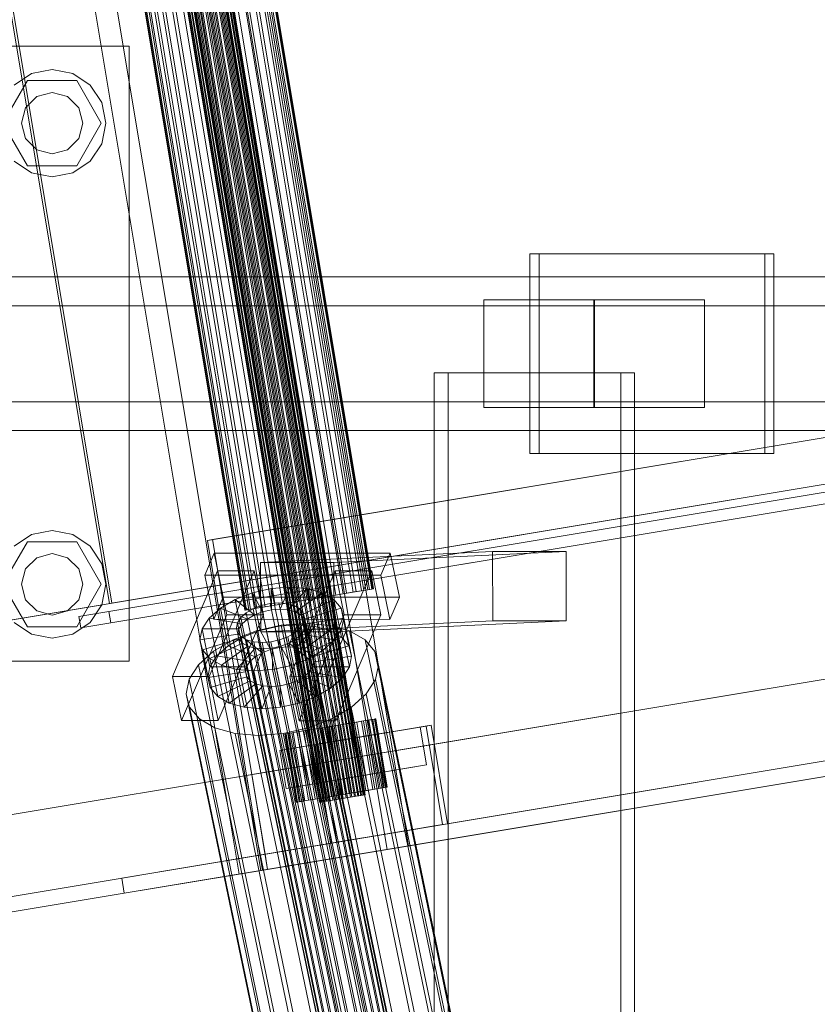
# Model space of a CAD drawing. Header units: millimetres. Extents: x -2233 to 61924, y -68080 to 6847.
# Tile 517 of 656: x 19079 to 19287, y -17739 to -17483. Entities that reach past the tile are written whole.
import ezdxf

# ---------------------------------------------------------------- set-up
doc = ezdxf.new("R2010")
doc.units = ezdxf.units.MM
doc.layers.add('superior_C02', color=7, linetype='Continuous', lineweight=0)
doc.layers.add('superior_C10', color=7, linetype='Continuous', lineweight=0)

msp = doc.modelspace()

# ---------------------------------------------------------------- linework, layer by layer
at = {"layer": 'superior_C02'}
for p, q in [((18947.51, -17490), (19107.51, -17490)), ((19107.51, -17490), (19107.51, -17650)), ((19077.61, -17500.101), (19082.152, -17497.066)), ((19082.152, -17497.066), (19087.51, -17496)), ((19087.51, -17496), (19092.867, -17497.066)), ((19092.867, -17497.066), (19097.409, -17500.101)), ((19074.71, -17510), (19081.11, -17498.915)), ((19081.11, -17498.915), (19093.91, -17498.915)), ((19093.91, -17498.915), (19100.31, -17510)), ((19083.51, -17503.072), (19087.51, -17502)), ((19087.51, -17502), (19091.51, -17503.072)), ((19097.409, -17500.101), (19100.444, -17504.642)), ((19080.581, -17506), (19083.51, -17503.072)), ((19091.51, -17503.072), (19094.438, -17506)), ((19100.444, -17504.642), (19101.51, -17510)), ((19079.51, -17510), (19080.581, -17506)), ((19094.438, -17506), (19095.51, -17510)), ((19081.11, -17521.085), (19074.71, -17510)), ((19080.581, -17514), (19079.51, -17510)), ((19100.31, -17510), (19093.91, -17521.085)), ((19095.51, -17510), (19094.438, -17514)), ((19101.51, -17510), (19100.444, -17515.358)), ((19083.51, -17516.928), (19080.581, -17514)), ((19094.438, -17514), (19091.51, -17516.928)), ((19087.51, -17518), (19083.51, -17516.928)), ((19091.51, -17516.928), (19087.51, -17518)), ((19100.444, -17515.358), (19097.409, -17519.899)), ((19082.152, -17522.934), (19077.61, -17519.899)), ((19097.409, -17519.899), (19092.867, -17522.934)), ((19093.91, -17521.085), (19081.11, -17521.085)), ((19087.51, -17524), (19082.152, -17522.934)), ((19092.867, -17522.934), (19087.51, -17524)), ((19272.888, -17544), (19211.797, -17544)), ((19211.797, -17544), (19211.797, -17596)), ((19214.181, -17544), (19211.797, -17544)), ((19214.181, -17596), (19214.181, -17544)), ((19214.181, -17544), (19275.272, -17544)), ((19272.888, -17596), (19272.888, -17544)), ((19272.888, -17544), (19275.272, -17544)), ((19275.272, -17544), (19275.272, -17596)), ((19339.287, -17550), (18193.828, -17550)), ((18205.75, -17550), (19351.209, -17550)), ((19394.427, -17550), (18248.967, -17550)), ((18263.87, -17550), (19409.329, -17550)), ((19228.481, -17556), (19199.844, -17556)), ((19199.844, -17556), (19199.844, -17584)), ((19228.62, -17556), (19199.844, -17556)), ((19228.481, -17584), (19228.481, -17556)), ((19228.481, -17556), (19257.256, -17556)), ((19228.62, -17584), (19228.62, -17556)), ((19228.62, -17556), (19257.256, -17556)), ((19257.256, -17556), (19257.256, -17584)), ((19338.593, -17557.5), (18249.764, -17557.5)), ((18263.073, -17557.5), (19351.903, -17557.5)), ((19235.427, -17575), (19186.936, -17575)), ((19186.936, -17575), (19186.936, -18425)), ((19190.513, -17575), (19186.936, -17575)), ((19190.513, -18425), (19190.513, -17575)), ((19190.513, -17575), (19239.004, -17575)), ((19235.427, -18425), (19235.427, -17575)), ((19235.427, -17575), (19239.004, -17575)), ((19239.004, -17575), (19239.004, -18425)), ((18249.764, -17582.5), (19338.593, -17582.5)), ((18263.073, -17582.5), (19351.903, -17582.5)), ((19199.844, -17584), (19228.481, -17584)), ((19199.844, -17584), (19228.62, -17584)), ((19257.256, -17584), (19228.481, -17584)), ((19257.256, -17584), (19228.62, -17584)), ((18193.828, -17590), (19339.287, -17590)), ((18205.75, -17590), (19351.209, -17590)), ((18248.967, -17590), (19394.427, -17590)), ((18263.87, -17590), (19409.329, -17590)), ((19211.797, -17596), (19272.888, -17596)), ((19211.797, -17596), (19214.181, -17596)), ((19275.272, -17596), (19214.181, -17596)), ((19275.272, -17596), (19272.888, -17596)), ((19077.61, -17620.101), (19082.152, -17617.066)), ((19082.152, -17617.066), (19087.51, -17616)), ((19087.51, -17616), (19092.867, -17617.066)), ((19092.867, -17617.066), (19097.409, -17620.101)), ((19074.71, -17630), (19081.11, -17618.915)), ((19081.11, -17618.915), (19093.91, -17618.915)), ((19093.91, -17618.915), (19100.31, -17630)), ((19097.409, -17620.101), (19100.444, -17624.642)), ((19083.51, -17623.072), (19087.51, -17622)), ((19087.51, -17622), (19091.51, -17623.072)), ((19129.658, -17621.857), (19127.21, -17627.592)), ((19132.039, -17633.325), (19129.658, -17621.857)), ((19129.658, -17621.857), (19175.477, -17621.914)), ((19202.119, -17621.488), (19141.726, -17624.356)), ((19160.817, -17624.356), (19221.21, -17621.488)), ((19173.029, -17627.65), (19175.477, -17621.914)), ((19175.477, -17621.914), (19177.857, -17633.382)), ((19202.195, -17639.486), (19202.119, -17621.488)), ((19202.119, -17621.488), (19221.21, -17621.488)), ((19221.21, -17621.488), (19221.286, -17639.486)), ((19080.581, -17626), (19083.51, -17623.072)), ((19091.51, -17623.072), (19094.438, -17626)), ((19100.444, -17624.642), (19101.51, -17630)), ((19160.817, -17624.356), (19141.726, -17624.356)), ((19141.726, -17624.356), (19141.802, -17642.354)), ((19160.893, -17642.354), (19160.817, -17624.356)), ((19079.51, -17630), (19080.581, -17626)), ((19094.438, -17626), (19095.51, -17630)), ((19130.564, -17626.449), (19118.813, -17653.98)), ((19173.029, -17627.65), (19127.21, -17627.592)), ((19127.21, -17627.592), (19129.591, -17639.061)), ((19128.359, -17653.992), (19140.109, -17626.461)), ((19132.944, -17637.917), (19130.564, -17626.449)), ((19130.564, -17626.449), (19140.109, -17626.461)), ((19140.109, -17626.461), (19142.489, -17637.929)), ((19161.109, -17626.487), (19149.359, -17654.019)), ((19158.904, -17654.031), (19170.655, -17626.499)), ((19163.489, -17637.955), (19161.109, -17626.487)), ((19161.109, -17626.487), (19170.655, -17626.499)), ((19170.655, -17626.499), (19173.035, -17637.967)), ((19175.409, -17639.118), (19173.029, -17627.65)), ((19081.11, -17641.085), (19074.71, -17630)), ((19080.581, -17634), (19079.51, -17630)), ((19100.31, -17630), (19093.91, -17641.085)), ((19095.51, -17630), (19094.438, -17634)), ((19101.51, -17630), (19100.444, -17635.358)), ((19135.124, -17633.91), (19139.619, -17632.183)), ((19139.619, -17632.183), (19144.458, -17631.1)), ((19139.619, -17632.183), (19142.272, -17637.157)), ((19141.659, -17642.013), (19139.619, -17632.183)), ((19144.458, -17631.1), (19149.31, -17630.735)), ((19144.458, -17631.1), (19144.564, -17636.643)), ((19146.498, -17640.93), (19144.458, -17631.1)), ((19149.31, -17630.735), (19146.862, -17636.47)), ((19153.846, -17631.112), (19149.011, -17636.649)), ((19151.351, -17640.564), (19149.31, -17630.735)), ((19149.31, -17630.735), (19153.846, -17631.112)), ((19157.755, -17632.206), (19150.863, -17637.167)), ((19155.886, -17640.942), (19153.846, -17631.112)), ((19153.846, -17631.112), (19157.755, -17632.206)), ((19159.796, -17642.036), (19157.755, -17632.206)), ((19157.755, -17632.206), (19160.772, -17633.943)), ((19083.51, -17636.928), (19080.581, -17634)), ((19094.438, -17634), (19091.51, -17636.928)), ((19100.444, -17635.358), (19097.409, -17639.899)), ((19129.591, -17639.061), (19132.039, -17633.325)), ((19131.278, -17636.164), (19135.124, -17633.91)), ((19177.857, -17633.382), (19132.039, -17633.325)), ((19135.124, -17633.91), (19140.142, -17637.975)), ((19137.164, -17643.74), (19135.124, -17633.91)), ((19139.802, -17636.336), (19141.932, -17635.518)), ((19141.932, -17635.518), (19144.224, -17635.005)), ((19186.307, -17849.317), (19141.932, -17635.518)), ((19144.224, -17635.005), (19146.522, -17634.832)), ((19188.599, -17848.804), (19144.224, -17635.005)), ((19146.522, -17634.832), (19148.671, -17635.011)), ((19190.898, -17848.631), (19146.522, -17634.832)), ((19148.671, -17635.011), (19150.523, -17635.529)), ((19193.046, -17848.809), (19148.671, -17635.011)), ((19150.523, -17635.529), (19151.952, -17636.352)), ((19194.898, -17849.328), (19150.523, -17635.529)), ((19160.772, -17633.943), (19152.292, -17637.99)), ((19162.813, -17643.772), (19160.772, -17633.943)), ((19160.772, -17633.943), (19162.691, -17636.203)), ((19177.857, -17633.382), (19175.409, -17639.118)), ((19087.51, -17638), (19083.51, -17636.928)), ((19091.51, -17636.928), (19087.51, -17638)), ((19121.193, -17665.449), (19132.944, -17637.917)), ((19128.344, -17638.79), (19131.278, -17636.164)), ((19142.489, -17637.929), (19130.739, -17665.461)), ((19131.278, -17636.164), (19138.321, -17639.042)), ((19133.318, -17645.994), (19131.278, -17636.164)), ((19142.489, -17637.929), (19132.944, -17637.917)), ((19136.591, -17638.648), (19137.981, -17637.404)), ((19137.981, -17637.404), (19139.802, -17636.336)), ((19182.356, -17851.202), (19137.981, -17637.404)), ((19140.142, -17637.975), (19138.321, -17639.042)), ((19184.178, -17850.135), (19139.802, -17636.336)), ((19142.272, -17637.157), (19140.142, -17637.975)), ((19140.142, -17637.975), (19142.183, -17647.804)), ((19144.564, -17636.643), (19142.272, -17637.157)), ((19142.272, -17637.157), (19144.312, -17646.986)), ((19146.862, -17636.47), (19144.564, -17636.643)), ((19144.564, -17636.643), (19146.604, -17646.473)), ((19146.862, -17636.47), (19148.903, -17646.3)), ((19149.011, -17636.649), (19146.862, -17636.47)), ((19149.011, -17636.649), (19151.051, -17646.479)), ((19150.863, -17637.167), (19149.011, -17636.649)), ((19150.863, -17637.167), (19152.903, -17646.997)), ((19152.292, -17637.99), (19150.863, -17637.167)), ((19151.739, -17665.487), (19163.489, -17637.955)), ((19151.952, -17636.352), (19152.861, -17637.422)), ((19196.327, -17850.15), (19151.952, -17636.352)), ((19152.292, -17637.99), (19154.332, -17647.82)), ((19153.201, -17639.061), (19152.292, -17637.99)), ((19152.861, -17637.422), (19153.187, -17638.668)), ((19197.236, -17851.221), (19152.861, -17637.422)), ((19162.691, -17636.203), (19153.201, -17639.061)), ((19173.035, -17637.967), (19161.284, -17665.499)), ((19164.732, -17646.033), (19162.691, -17636.203)), ((19162.691, -17636.203), (19163.381, -17638.834)), ((19173.035, -17637.967), (19163.489, -17637.955)), ((19082.152, -17642.934), (19077.61, -17639.899)), ((19097.409, -17639.899), (19092.867, -17642.934)), ((19126.523, -17641.61), (19128.344, -17638.79)), ((19128.344, -17638.79), (19136.931, -17640.286)), ((19130.385, -17648.62), (19128.344, -17638.79)), ((19129.591, -17639.061), (19175.409, -17639.118)), ((19135.451, -17641.32), (19135.728, -17639.983)), ((19135.728, -17639.983), (19136.591, -17638.648)), ((19180.104, -17853.782), (19135.728, -17639.983)), ((19136.931, -17640.286), (19136.068, -17641.622)), ((19180.967, -17852.446), (19136.591, -17638.648)), ((19138.321, -17639.042), (19136.931, -17640.286)), ((19136.931, -17640.286), (19138.971, -17650.116)), ((19138.321, -17639.042), (19140.361, -17648.872)), ((19140.642, -17642.107), (19147.11, -17640.659)), ((19202.195, -17639.486), (19141.802, -17642.354)), ((19151.351, -17640.564), (19146.498, -17640.93)), ((19147.11, -17640.659), (19153.597, -17640.17)), ((19185.365, -17824.968), (19147.11, -17640.659)), ((19148.903, -17646.3), (19151.351, -17640.564)), ((19155.886, -17640.942), (19151.351, -17640.564)), ((19152.91, -17640.005), (19152.047, -17641.341)), ((19153.187, -17638.668), (19152.91, -17640.005)), ((19152.91, -17640.005), (19197.285, -17853.804)), ((19197.563, -17852.467), (19153.187, -17638.668)), ((19153.201, -17639.061), (19155.241, -17648.891)), ((19153.528, -17640.307), (19153.201, -17639.061)), ((19153.25, -17641.643), (19153.528, -17640.307)), ((19163.381, -17638.834), (19153.528, -17640.307)), ((19153.528, -17640.307), (19155.568, -17650.137)), ((19153.597, -17640.17), (19159.661, -17640.674)), ((19191.852, -17824.479), (19153.597, -17640.17)), ((19159.661, -17640.674), (19164.887, -17642.137)), ((19197.915, -17824.984), (19159.661, -17640.674)), ((19221.286, -17639.486), (19160.893, -17642.354)), ((19163.381, -17638.834), (19162.795, -17641.655)), ((19165.422, -17648.664), (19163.381, -17638.834)), ((19221.286, -17639.486), (19202.195, -17639.486)), ((19093.91, -17641.085), (19081.11, -17641.085)), ((19087.51, -17644), (19082.152, -17642.934)), ((19092.867, -17642.934), (19087.51, -17644)), ((19125.937, -17644.431), (19126.523, -17641.61)), ((19125.937, -17644.431), (19135.791, -17642.958)), ((19126.523, -17641.61), (19136.068, -17641.622)), ((19128.563, -17651.44), (19126.523, -17641.61)), ((19134.632, -17644.416), (19140.642, -17642.107)), ((19135.777, -17642.566), (19135.451, -17641.32)), ((19179.826, -17855.119), (19135.451, -17641.32)), ((19136.686, -17643.637), (19135.777, -17642.566)), ((19180.153, -17856.365), (19135.777, -17642.566)), ((19136.068, -17641.622), (19135.791, -17642.958)), ((19135.791, -17642.958), (19136.117, -17644.204)), ((19135.791, -17642.958), (19137.831, -17652.788)), ((19136.068, -17641.622), (19138.108, -17651.452)), ((19141.659, -17642.013), (19137.164, -17643.74)), ((19178.896, -17826.416), (19140.642, -17642.107)), ((19146.498, -17640.93), (19141.659, -17642.013)), ((19144.312, -17646.986), (19141.659, -17642.013)), ((19141.802, -17642.354), (19160.893, -17642.354)), ((19146.604, -17646.473), (19146.498, -17640.93)), ((19150.657, -17642.585), (19148.836, -17643.652)), ((19152.047, -17641.341), (19150.657, -17642.585)), ((19195.033, -17856.383), (19150.657, -17642.585)), ((19150.997, -17644.223), (19152.387, -17642.979)), ((19151.051, -17646.479), (19155.886, -17640.942)), ((19196.422, -17855.139), (19152.047, -17641.341)), ((19152.387, -17642.979), (19153.25, -17641.643)), ((19160.974, -17644.475), (19152.387, -17642.979)), ((19152.387, -17642.979), (19154.427, -17652.809)), ((19152.903, -17646.997), (19159.796, -17642.036)), ((19153.25, -17641.643), (19162.795, -17641.655)), ((19155.29, -17651.473), (19153.25, -17641.643)), ((19159.796, -17642.036), (19155.886, -17640.942)), ((19162.813, -17643.772), (19159.796, -17642.036)), ((19162.795, -17641.655), (19160.974, -17644.475)), ((19162.795, -17641.655), (19164.836, -17651.485)), ((19164.887, -17642.137), (19168.92, -17644.459)), ((19203.142, -17826.446), (19164.887, -17642.137)), ((19126.627, -17647.062), (19125.937, -17644.431)), ((19127.977, -17654.261), (19125.937, -17644.431)), ((19126.627, -17647.062), (19136.117, -17644.204)), ((19128.546, -17649.322), (19137.026, -17645.275)), ((19129.491, -17647.428), (19134.632, -17644.416)), ((19137.164, -17643.74), (19133.318, -17645.994)), ((19172.887, -17828.725), (19134.632, -17644.416)), ((19136.117, -17644.204), (19137.026, -17645.275)), ((19136.117, -17644.204), (19138.158, -17654.034)), ((19138.115, -17644.459), (19136.686, -17643.637)), ((19181.062, -17857.435), (19136.686, -17643.637)), ((19137.026, -17645.275), (19138.456, -17646.098)), ((19137.026, -17645.275), (19139.067, -17655.105)), ((19142.183, -17647.804), (19137.164, -17643.74)), ((19139.967, -17644.978), (19138.115, -17644.459)), ((19182.491, -17858.258), (19138.115, -17644.459)), ((19142.116, -17645.156), (19139.967, -17644.978)), ((19184.343, -17858.776), (19139.967, -17644.978)), ((19144.414, -17644.983), (19142.116, -17645.156)), ((19186.491, -17858.955), (19142.116, -17645.156)), ((19146.706, -17644.47), (19144.414, -17644.983)), ((19188.79, -17858.782), (19144.414, -17644.983)), ((19148.836, -17643.652), (19146.706, -17644.47)), ((19191.082, -17858.269), (19146.706, -17644.47)), ((19147.046, -17646.108), (19149.176, -17645.29)), ((19193.211, -17857.451), (19148.836, -17643.652)), ((19149.176, -17645.29), (19150.997, -17644.223)), ((19154.195, -17649.355), (19149.176, -17645.29)), ((19149.176, -17645.29), (19151.216, -17655.12)), ((19158.04, -17647.101), (19150.997, -17644.223)), ((19150.997, -17644.223), (19153.038, -17654.053)), ((19154.332, -17647.82), (19162.813, -17643.772)), ((19160.974, -17644.475), (19158.04, -17647.101)), ((19163.014, -17654.305), (19160.974, -17644.475)), ((19164.732, -17646.033), (19162.813, -17643.772)), ((19168.92, -17644.459), (19171.486, -17647.481)), ((19207.175, -17828.768), (19168.92, -17644.459)), ((19125.569, -17650.939), (19129.491, -17647.428)), ((19128.546, -17649.322), (19126.627, -17647.062)), ((19128.667, -17656.892), (19126.627, -17647.062)), ((19167.746, -17831.737), (19129.491, -17647.428)), ((19133.318, -17645.994), (19130.385, -17648.62)), ((19131.563, -17651.059), (19138.456, -17646.098)), ((19140.361, -17648.872), (19133.318, -17645.994)), ((19135.472, -17652.153), (19140.307, -17646.616)), ((19138.456, -17646.098), (19140.307, -17646.616)), ((19138.456, -17646.098), (19140.496, -17655.927)), ((19140.008, -17652.53), (19142.456, -17646.795)), ((19140.307, -17646.616), (19142.456, -17646.795)), ((19140.307, -17646.616), (19142.348, -17656.446)), ((19140.361, -17648.872), (19142.183, -17647.804)), ((19142.183, -17647.804), (19144.312, -17646.986)), ((19142.456, -17646.795), (19144.754, -17646.622)), ((19142.456, -17646.795), (19144.496, -17656.624)), ((19144.312, -17646.986), (19146.604, -17646.473)), ((19144.754, -17646.622), (19147.046, -17646.108)), ((19144.86, -17652.165), (19144.754, -17646.622)), ((19144.754, -17646.622), (19146.795, -17656.451)), ((19146.604, -17646.473), (19148.903, -17646.3)), ((19149.699, -17651.082), (19147.046, -17646.108)), ((19147.046, -17646.108), (19149.087, -17655.938)), ((19148.903, -17646.3), (19151.051, -17646.479)), ((19151.051, -17646.479), (19152.903, -17646.997)), ((19152.903, -17646.997), (19154.332, -17647.82)), ((19158.04, -17647.101), (19154.195, -17649.355)), ((19154.332, -17647.82), (19155.241, -17648.891)), ((19155.241, -17648.891), (19164.732, -17646.033)), ((19160.08, -17656.931), (19158.04, -17647.101)), ((19165.422, -17648.664), (19164.732, -17646.033)), ((19171.486, -17647.481), (19172.408, -17650.998)), ((19209.74, -17831.79), (19171.486, -17647.481)), ((19107.51, -17650), (18947.51, -17650)), ((19123.134, -17654.709), (19125.569, -17650.939)), ((19163.824, -17835.248), (19125.569, -17650.939)), ((19131.563, -17651.059), (19128.546, -17649.322)), ((19130.586, -17659.152), (19128.546, -17649.322)), ((19130.385, -17648.62), (19128.563, -17651.44)), ((19138.971, -17650.116), (19130.385, -17648.62)), ((19135.472, -17652.153), (19131.563, -17651.059)), ((19133.603, -17660.889), (19131.563, -17651.059)), ((19138.108, -17651.452), (19138.971, -17650.116)), ((19138.971, -17650.116), (19140.361, -17648.872)), ((19154.195, -17649.355), (19149.699, -17651.082)), ((19156.235, -17659.184), (19154.195, -17649.355)), ((19155.241, -17648.891), (19155.568, -17650.137)), ((19155.568, -17650.137), (19155.29, -17651.473)), ((19155.568, -17650.137), (19165.422, -17648.664)), ((19164.836, -17651.485), (19165.422, -17648.664)), ((19172.408, -17650.998), (19171.625, -17654.769)), ((19210.663, -17835.307), (19172.408, -17650.998)), ((19128.563, -17651.44), (19127.977, -17654.261)), ((19137.831, -17652.788), (19127.977, -17654.261)), ((19138.108, -17651.452), (19128.563, -17651.44)), ((19140.008, -17652.53), (19135.472, -17652.153)), ((19137.512, -17661.983), (19135.472, -17652.153)), ((19137.831, -17652.788), (19138.108, -17651.452)), ((19138.158, -17654.034), (19137.831, -17652.788)), ((19144.86, -17652.165), (19140.008, -17652.53)), ((19142.048, -17662.36), (19140.008, -17652.53)), ((19149.699, -17651.082), (19144.86, -17652.165)), ((19146.901, -17661.995), (19144.86, -17652.165)), ((19151.739, -17660.912), (19149.699, -17651.082)), ((19154.427, -17652.809), (19153.038, -17654.053)), ((19155.29, -17651.473), (19154.427, -17652.809)), ((19154.427, -17652.809), (19163.014, -17654.305)), ((19164.836, -17651.485), (19155.29, -17651.473)), ((19163.014, -17654.305), (19164.836, -17651.485)), ((19128.359, -17653.992), (19118.813, -17653.98)), ((19118.813, -17653.98), (19121.193, -17665.449)), ((19122.351, -17658.48), (19123.134, -17654.709)), ((19161.389, -17839.018), (19123.134, -17654.709)), ((19127.977, -17654.261), (19128.667, -17656.892)), ((19130.739, -17665.461), (19128.359, -17653.992)), ((19138.158, -17654.034), (19128.667, -17656.892)), ((19139.067, -17655.105), (19130.586, -17659.152)), ((19140.496, -17655.927), (19133.603, -17660.889)), ((19139.067, -17655.105), (19138.158, -17654.034)), ((19140.496, -17655.927), (19139.067, -17655.105)), ((19142.348, -17656.446), (19140.496, -17655.927)), ((19149.087, -17655.938), (19146.795, -17656.451)), ((19151.216, -17655.12), (19149.087, -17655.938)), ((19149.087, -17655.938), (19151.739, -17660.912)), ((19158.904, -17654.031), (19149.359, -17654.019)), ((19149.359, -17654.019), (19151.739, -17665.487)), ((19153.038, -17654.053), (19151.216, -17655.12)), ((19151.216, -17655.12), (19156.235, -17659.184)), ((19153.038, -17654.053), (19160.08, -17656.931)), ((19161.284, -17665.499), (19158.904, -17654.031)), ((19160.08, -17656.931), (19163.014, -17654.305)), ((19171.625, -17654.769), (19169.189, -17658.539)), ((19171.625, -17654.769), (19209.88, -17839.078)), ((19123.273, -17661.997), (19122.351, -17658.48)), ((19160.605, -17842.789), (19122.351, -17658.48)), ((19128.667, -17656.892), (19130.586, -17659.152)), ((19142.348, -17656.446), (19137.512, -17661.983)), ((19144.496, -17656.624), (19142.048, -17662.36)), ((19144.496, -17656.624), (19142.348, -17656.446)), ((19146.795, -17656.451), (19144.496, -17656.624)), ((19146.795, -17656.451), (19146.901, -17661.995)), ((19156.235, -17659.184), (19160.08, -17656.931)), ((19169.189, -17658.539), (19165.268, -17662.05)), ((19207.444, -17842.848), (19169.189, -17658.539)), ((19130.586, -17659.152), (19133.603, -17660.889)), ((19133.603, -17660.889), (19137.512, -17661.983)), ((19146.901, -17661.995), (19151.739, -17660.912)), ((19151.739, -17660.912), (19156.235, -17659.184)), ((19125.838, -17665.019), (19123.273, -17661.997)), ((19161.528, -17846.306), (19123.273, -17661.997)), ((19137.512, -17661.983), (19142.048, -17662.36)), ((19142.048, -17662.36), (19146.901, -17661.995)), ((19165.268, -17662.05), (19160.127, -17665.062)), ((19203.522, -17846.359), (19165.268, -17662.05)), ((19121.193, -17665.449), (19130.739, -17665.461)), ((19129.872, -17667.341), (19125.838, -17665.019)), ((19164.093, -17849.328), (19125.838, -17665.019)), ((19151.739, -17665.487), (19161.284, -17665.499)), ((19160.127, -17665.062), (19154.117, -17667.371)), ((19198.382, -17849.371), (19160.127, -17665.062)), ((19135.098, -17668.803), (19129.872, -17667.341)), ((19168.126, -17851.65), (19129.872, -17667.341)), ((19141.161, -17669.308), (19135.098, -17668.803)), ((19173.353, -17853.113), (19135.098, -17668.803)), ((19147.648, -17668.819), (19141.161, -17669.308)), ((19154.117, -17667.371), (19147.648, -17668.819)), ((19185.903, -17853.128), (19147.648, -17668.819)), ((19192.372, -17851.68), (19154.117, -17667.371)), ((19179.416, -17853.617), (19141.161, -17669.308))]:
    msp.add_line(p, q, dxfattribs=at)
at = {"layer": 'superior_C10'}
for p, q in [((27735.825, -16196.098), (19035.825, -17646.098)), ((19036.495, -17645.987), (27736.495, -16195.987)), ((27712.824, -16199.932), (19012.824, -17649.932)), ((19013.494, -17649.82), (27713.494, -16199.82)), ((19127.921, -17618.583), (27635.764, -16200.609)), ((27637.104, -16200.386), (19129.261, -17618.36)), ((19094.471, -17638.351), (27679.177, -16207.567)), ((27686.993, -16206.264), (19102.287, -17637.049)), ((27667.901, -16207.419), (19102.41, -17635.001)), ((19103.08, -17634.889), (27668.571, -16207.307)), ((27679.67, -16210.526), (19094.964, -17641.311)), ((19102.78, -17640.008), (27687.486, -16209.224)), ((27797.008, -16236.591), (18962.499, -17709.009)), ((18961.159, -17709.232), (27795.668, -16236.814)), ((18938.828, -17712.954), (27773.337, -16240.536)), ((27774.677, -16240.313), (18940.167, -17712.731)), ((27798.451, -16257.64), (18963.941, -17730.058)), ((18942.28, -17733.668), (27776.79, -16261.25)), ((18964.599, -17734.004), (27799.108, -16261.586)), ((27799.778, -16261.474), (18965.269, -17733.892)), ((18966.609, -17733.669), (27801.118, -16261.251)), ((27777.447, -16265.196), (18942.938, -17737.614)), ((18944.277, -17737.391), (27778.787, -16264.972)), ((27649.41, -16282.48), (19141.566, -17700.454)), ((19142.906, -17700.231), (27650.749, -16282.257)), ((19100.663, -17255.119), (19174.642, -17698.997)), ((19180.225, -17698.066), (19106.245, -17254.189)), ((19136.211, -17705.402), (19062.231, -17261.525)), ((19067.814, -17260.594), (19141.794, -17704.471)), ((19091.523, -17271.849), (19160.571, -17686.135)), ((19091.873, -17271.791), (19160.921, -17686.077)), ((19092.622, -17271.666), (19161.67, -17685.952)), ((19092.994, -17271.604), (19162.041, -17685.89)), ((19093.772, -17271.475), (19162.82, -17685.76)), ((19094.151, -17271.411), (19163.199, -17685.697)), ((19094.93, -17271.282), (19163.978, -17685.567)), ((19095.302, -17271.22), (19164.349, -17685.505)), ((19096.051, -17271.095), (19165.098, -17685.38)), ((19096.401, -17271.037), (19165.448, -17685.322)), ((19097.091, -17270.922), (19166.138, -17685.207)), ((19097.406, -17270.869), (19166.453, -17685.154)), ((19098.011, -17270.768), (19167.058, -17685.054)), ((19098.279, -17270.724), (19167.326, -17685.009)), ((19098.775, -17270.641), (19167.823, -17684.926)), ((19098.986, -17270.606), (19168.033, -17684.891)), ((19099.355, -17270.544), (19168.402, -17684.83)), ((19099.5, -17270.52), (19168.547, -17684.806)), ((19099.727, -17270.482), (19168.774, -17684.768)), ((19099.801, -17270.47), (19168.848, -17684.755)), ((19099.877, -17270.457), (19168.925, -17684.743)), ((19088.047, -17272.429), (19157.094, -17686.714)), ((19088.123, -17272.416), (19157.171, -17686.702)), ((19157.245, -17686.689), (19088.197, -17272.404)), ((19088.424, -17272.366), (19157.472, -17686.651)), ((19088.569, -17272.342), (19157.617, -17686.627)), ((19088.938, -17272.28), (19157.986, -17686.566)), ((19089.149, -17272.245), (19158.196, -17686.531)), ((19089.645, -17272.162), (19158.693, -17686.448)), ((19089.913, -17272.118), (19158.961, -17686.403)), ((19090.518, -17272.017), (19159.566, -17686.302)), ((19090.833, -17271.964), (19159.881, -17686.25)), ((19118.926, -17320.506), (19170.712, -17631.221)), ((19119.136, -17320.472), (19170.921, -17631.186)), ((19119.353, -17320.435), (19171.139, -17631.149)), ((19105.336, -17322.771), (19157.122, -17633.486)), ((19106.389, -17322.596), (19158.175, -17633.31)), ((19108.511, -17322.242), (19160.296, -17632.956)), ((19109.503, -17322.077), (19161.288, -17632.791)), ((19111.458, -17321.751), (19163.244, -17632.465)), ((19112.351, -17321.602), (19164.136, -17632.316)), ((19114.064, -17321.317), (19165.85, -17632.031)), ((19114.824, -17321.19), (19166.609, -17631.904)), ((19116.23, -17320.956), (19168.016, -17631.67)), ((19116.827, -17320.856), (19168.612, -17631.57)), ((19117.872, -17320.682), (19169.657, -17631.396)), ((19118.283, -17320.614), (19170.068, -17631.328)), ((19088.359, -17325.601), (19140.145, -17636.315)), ((19088.956, -17325.502), (19140.741, -17636.216)), ((19090.362, -17325.267), (19142.148, -17635.981)), ((19091.121, -17325.141), (19142.907, -17635.855)), ((19092.835, -17324.855), (19144.621, -17635.569)), ((19093.728, -17324.706), (19145.514, -17635.42)), ((19095.683, -17324.38), (19147.469, -17635.094)), ((19096.675, -17324.215), (19148.461, -17634.929)), ((19098.797, -17323.861), (19150.582, -17634.575)), ((19099.85, -17323.686), (19151.635, -17634.4)), ((19102.056, -17323.318), (19153.842, -17634.032)), ((19103.13, -17323.139), (19154.915, -17633.853)), ((19085.833, -17326.022), (19137.618, -17636.736)), ((19086.05, -17325.986), (19137.836, -17636.7)), ((19138.045, -17636.665), (19086.26, -17325.951)), ((19086.903, -17325.844), (19138.689, -17636.558)), ((19087.314, -17325.775), (19139.1, -17636.489)), ((19102.41, -17635.001), (19053.091, -17339.082)), ((19053.761, -17338.971), (19103.08, -17634.889)), ((19138.114, -17679.74), (19575.375, -17606.863)), ((19576.715, -17606.64), (19139.454, -17679.516)), ((19127.921, -17618.583), (19129.261, -17618.36)), ((19141.566, -17700.454), (19127.921, -17618.583)), ((19129.261, -17618.36), (19142.906, -17700.231)), ((19580.167, -17627.354), (19142.906, -17700.231)), ((19579.485, -17631.523), (19142.224, -17704.4)), ((19143.564, -17704.176), (19580.825, -17631.299)), ((19160.296, -17632.956), (19157.122, -17633.486)), ((19158.175, -17633.31), (19161.288, -17632.791)), ((19163.244, -17632.465), (19160.296, -17632.956)), ((19161.288, -17632.791), (19164.136, -17632.316)), ((19165.85, -17632.031), (19163.244, -17632.465)), ((19164.136, -17632.316), (19166.609, -17631.904)), ((19168.016, -17631.67), (19165.85, -17632.031)), ((19166.609, -17631.904), (19168.612, -17631.57)), ((19169.657, -17631.396), (19168.016, -17631.67)), ((19168.612, -17631.57), (19170.068, -17631.328)), ((19170.712, -17631.221), (19169.657, -17631.396)), ((19170.068, -17631.328), (19170.921, -17631.186)), ((19171.139, -17631.149), (19170.712, -17631.221)), ((19170.921, -17631.186), (19171.139, -17631.149)), ((19102.41, -17635.001), (19103.08, -17634.889)), ((19105.613, -17706.446), (19542.874, -17633.569)), ((19144.621, -17635.569), (19142.148, -17635.981)), ((19142.907, -17635.855), (19145.514, -17635.42)), ((19147.469, -17635.094), (19144.621, -17635.569)), ((19145.514, -17635.42), (19148.461, -17634.929)), ((19150.582, -17634.575), (19147.469, -17635.094)), ((19148.461, -17634.929), (19151.635, -17634.4)), ((19153.842, -17634.032), (19150.582, -17634.575)), ((19151.635, -17634.4), (19154.915, -17633.853)), ((19157.122, -17633.486), (19153.842, -17634.032)), ((19154.915, -17633.853), (19158.175, -17633.31)), ((19094.471, -17638.351), (19102.287, -17637.049)), ((19102.287, -17637.049), (19102.78, -17640.008)), ((19543.532, -17637.515), (19106.271, -17710.392)), ((19137.618, -17636.736), (19138.045, -17636.665)), ((19137.836, -17636.7), (19137.618, -17636.736)), ((19138.689, -17636.558), (19137.836, -17636.7)), ((19138.045, -17636.665), (19139.1, -17636.489)), ((19140.145, -17636.315), (19138.689, -17636.558)), ((19139.1, -17636.489), (19140.741, -17636.216)), ((19142.148, -17635.981), (19140.145, -17636.315)), ((19140.741, -17636.216), (19142.907, -17635.855)), ((19094.964, -17641.311), (19094.471, -17638.351)), ((19094.964, -17641.311), (19102.78, -17640.008)), ((19161.822, -17666.664), (19164.063, -17666.291)), ((19164.763, -17666.174), (19162.566, -17666.54)), ((19164.063, -17666.291), (19166.144, -17665.944)), ((19164.063, -17666.291), (19167.022, -17684.046)), ((19166.774, -17665.839), (19164.763, -17666.174)), ((19164.763, -17666.174), (19167.723, -17683.929)), ((19166.144, -17665.944), (19167.984, -17665.637)), ((19166.144, -17665.944), (19169.103, -17683.699)), ((19168.519, -17665.548), (19166.774, -17665.839)), ((19166.774, -17665.839), (19169.733, -17683.594)), ((19167.984, -17665.637), (19169.512, -17665.383)), ((19167.984, -17665.637), (19170.943, -17683.392)), ((19169.933, -17665.312), (19168.519, -17665.548)), ((19168.519, -17665.548), (19171.479, -17683.303)), ((19169.512, -17665.383), (19170.671, -17665.189)), ((19169.512, -17665.383), (19172.471, -17683.138)), ((19170.961, -17665.141), (19169.933, -17665.312)), ((19169.933, -17665.312), (19172.893, -17683.067)), ((19170.671, -17665.189), (19171.415, -17665.065)), ((19170.671, -17665.189), (19173.63, -17682.945)), ((19171.563, -17665.041), (19170.961, -17665.141)), ((19170.961, -17665.141), (19173.92, -17682.896)), ((19171.415, -17665.065), (19171.717, -17665.015)), ((19171.415, -17665.065), (19174.375, -17682.82)), ((19171.717, -17665.015), (19171.563, -17665.041)), ((19171.563, -17665.041), (19174.522, -17682.796)), ((19171.717, -17665.015), (19174.676, -17682.77)), ((19148.357, -17668.909), (19148.055, -17668.959)), ((19148.055, -17668.959), (19148.209, -17668.933)), ((19148.055, -17668.959), (19151.014, -17686.714)), ((19148.209, -17668.933), (19148.811, -17668.833)), ((19148.209, -17668.933), (19151.168, -17686.688)), ((19149.101, -17668.784), (19148.357, -17668.909)), ((19151.316, -17686.664), (19148.357, -17668.909)), ((19148.811, -17668.833), (19149.839, -17668.662)), ((19148.811, -17668.833), (19151.77, -17686.588)), ((19150.26, -17668.591), (19149.101, -17668.784)), ((19149.101, -17668.784), (19152.06, -17686.54)), ((19149.839, -17668.662), (19151.252, -17668.426)), ((19149.839, -17668.662), (19152.798, -17686.417)), ((19151.788, -17668.337), (19150.26, -17668.591)), ((19150.26, -17668.591), (19153.219, -17686.346)), ((19151.252, -17668.426), (19152.998, -17668.135)), ((19151.252, -17668.426), (19154.212, -17686.181)), ((19153.628, -17668.03), (19151.788, -17668.337)), ((19151.788, -17668.337), (19154.748, -17686.092)), ((19152.998, -17668.135), (19155.008, -17667.8)), ((19152.998, -17668.135), (19155.957, -17685.89)), ((19155.709, -17667.683), (19153.628, -17668.03)), ((19153.628, -17668.03), (19156.587, -17685.785)), ((19155.008, -17667.8), (19157.206, -17667.434)), ((19155.008, -17667.8), (19157.968, -17685.555)), ((19157.95, -17667.31), (19155.709, -17667.683)), ((19155.709, -17667.683), (19158.668, -17685.438)), ((19155.957, -17671.697), (19184.781, -17666.893)), ((19157.206, -17667.434), (19159.507, -17667.05)), ((19157.206, -17667.434), (19160.165, -17685.189)), ((19186.121, -17666.67), (19157.297, -17671.474)), ((19160.265, -17666.924), (19157.95, -17667.31)), ((19157.95, -17667.31), (19160.909, -17685.065)), ((19159.507, -17667.05), (19161.822, -17666.664)), ((19159.507, -17667.05), (19162.466, -17684.805)), ((19183.239, -17667.15), (19160.18, -17670.993)), ((19162.566, -17666.54), (19160.265, -17666.924)), ((19160.265, -17666.924), (19163.224, -17684.679)), ((19161.822, -17666.664), (19164.781, -17684.419)), ((19162.566, -17666.54), (19165.525, -17684.295)), ((19183.239, -17667.15), (19169.84, -17669.383)), ((19184.883, -17677.014), (19183.239, -17667.15)), ((19186.121, -17666.67), (19184.781, -17666.893)), ((19184.781, -17666.893), (19189.055, -17692.539)), ((19190.395, -17692.316), (19186.121, -17666.67)), ((19146.781, -17673.226), (19169.84, -17669.383)), ((19146.781, -17673.226), (19160.18, -17670.993)), ((19155.957, -17671.697), (19157.297, -17671.474)), ((19157.297, -17671.474), (19161.572, -17697.12)), ((19160.18, -17670.993), (19161.824, -17680.857)), ((19169.84, -17669.383), (19171.484, -17679.247)), ((19148.425, -17683.09), (19146.781, -17673.226)), ((19160.232, -17697.343), (19155.957, -17671.697)), ((19161.824, -17680.857), (19184.883, -17677.014)), ((19171.484, -17679.247), (19184.883, -17677.014)), ((19138.114, -17679.74), (19139.454, -17679.516)), ((19142.224, -17704.4), (19138.114, -17679.74)), ((19139.454, -17679.516), (19143.564, -17704.176)), ((19171.484, -17679.247), (19148.425, -17683.09)), ((19148.425, -17683.09), (19161.824, -17680.857)), ((19163.224, -17684.679), (19165.525, -17684.295)), ((19167.022, -17684.046), (19164.781, -17684.419)), ((19165.525, -17684.295), (19167.723, -17683.929)), ((19169.103, -17683.699), (19167.022, -17684.046)), ((19167.723, -17683.929), (19169.733, -17683.594)), ((19170.943, -17683.392), (19169.103, -17683.699)), ((19169.733, -17683.594), (19171.479, -17683.303)), ((19172.471, -17683.138), (19170.943, -17683.392)), ((19171.479, -17683.303), (19172.893, -17683.067)), ((19173.63, -17682.945), (19172.471, -17683.138)), ((19172.893, -17683.067), (19173.92, -17682.896)), ((19174.375, -17682.82), (19173.63, -17682.945)), ((19173.92, -17682.896), (19174.522, -17682.796)), ((19174.676, -17682.77), (19174.375, -17682.82)), ((19174.522, -17682.796), (19174.676, -17682.77)), ((19151.014, -17686.714), (19151.316, -17686.664)), ((19151.168, -17686.688), (19151.014, -17686.714)), ((19151.77, -17686.588), (19151.168, -17686.688)), ((19151.316, -17686.664), (19152.06, -17686.54)), ((19152.798, -17686.417), (19151.77, -17686.588)), ((19152.06, -17686.54), (19153.219, -17686.346)), ((19154.212, -17686.181), (19152.798, -17686.417)), ((19153.219, -17686.346), (19154.748, -17686.092)), ((19155.957, -17685.89), (19154.212, -17686.181)), ((19154.748, -17686.092), (19156.587, -17685.785)), ((19157.968, -17685.555), (19155.957, -17685.89)), ((19156.587, -17685.785), (19158.668, -17685.438)), ((19157.094, -17686.714), (19157.245, -17686.689)), ((19157.171, -17686.702), (19157.094, -17686.714)), ((19157.472, -17686.651), (19157.171, -17686.702)), ((19157.245, -17686.689), (19157.617, -17686.627)), ((19157.986, -17686.566), (19157.472, -17686.651)), ((19157.617, -17686.627), (19158.196, -17686.531)), ((19160.165, -17685.189), (19157.968, -17685.555)), ((19158.693, -17686.448), (19157.986, -17686.566)), ((19158.196, -17686.531), (19158.961, -17686.403)), ((19158.668, -17685.438), (19160.909, -17685.065)), ((19159.566, -17686.302), (19158.693, -17686.448)), ((19158.961, -17686.403), (19159.881, -17686.25)), ((19160.571, -17686.135), (19159.566, -17686.302)), ((19159.881, -17686.25), (19160.921, -17686.077)), ((19162.466, -17684.805), (19160.165, -17685.189)), ((19161.67, -17685.952), (19160.571, -17686.135)), ((19160.909, -17685.065), (19163.224, -17684.679)), ((19160.921, -17686.077), (19162.041, -17685.89)), ((19162.82, -17685.76), (19161.67, -17685.952)), ((19162.041, -17685.89), (19163.199, -17685.697)), ((19164.781, -17684.419), (19162.466, -17684.805)), ((19163.978, -17685.567), (19162.82, -17685.76)), ((19163.199, -17685.697), (19164.349, -17685.505)), ((19165.098, -17685.38), (19163.978, -17685.567)), ((19164.349, -17685.505), (19165.448, -17685.322)), ((19166.138, -17685.207), (19165.098, -17685.38)), ((19165.448, -17685.322), (19166.453, -17685.154)), ((19167.058, -17685.054), (19166.138, -17685.207)), ((19166.453, -17685.154), (19167.326, -17685.009)), ((19167.823, -17684.926), (19167.058, -17685.054)), ((19167.326, -17685.009), (19168.033, -17684.891)), ((19168.402, -17684.83), (19167.823, -17684.926)), ((19168.033, -17684.891), (19168.547, -17684.806)), ((19168.774, -17684.768), (19168.402, -17684.83)), ((19168.547, -17684.806), (19168.848, -17684.755)), ((19168.925, -17684.743), (19168.774, -17684.768)), ((19168.848, -17684.755), (19168.925, -17684.743)), ((19189.055, -17692.539), (19160.232, -17697.343)), ((19161.572, -17697.12), (19190.395, -17692.316)), ((19189.055, -17692.539), (19190.395, -17692.316)), ((19160.232, -17697.343), (19161.572, -17697.12)), ((19174.642, -17698.997), (19136.211, -17705.402)), ((19141.794, -17704.471), (19180.225, -17698.066)), ((19174.642, -17698.997), (19180.225, -17698.066)), ((19105.613, -17706.446), (19142.906, -17700.231)), ((19141.566, -17700.454), (19142.906, -17700.231)), ((19142.906, -17700.231), (19143.564, -17704.176)), ((19106.271, -17710.392), (19143.564, -17704.176)), ((19136.211, -17705.402), (19141.794, -17704.471)), ((19142.224, -17704.4), (19143.564, -17704.176)), ((19106.271, -17710.392), (19105.613, -17706.446))]:
    msp.add_line(p, q, dxfattribs=at)

doc.saveas('drawing.dxf')
